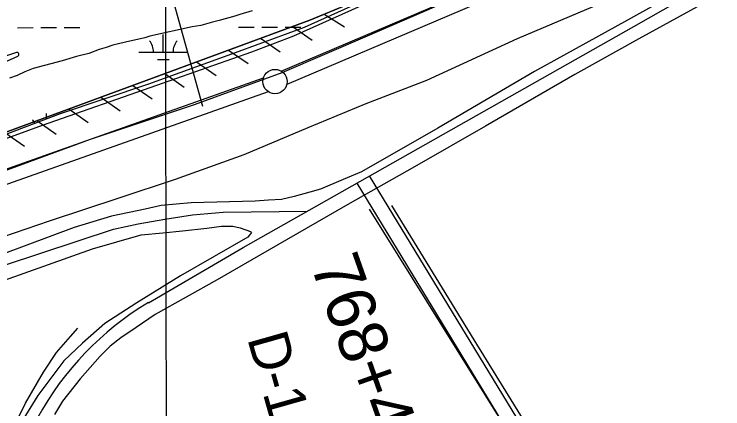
# Model space of a CAD drawing. Extents: x 3329297 to 3367176, y 649250 to 674653.
# Drawn here: x 3338371 to 3339828, y 657903 to 658714 of the extents above; entities that cross this region are included whole.
import ezdxf

# ---------------------------------------------------------------- set-up
doc = ezdxf.new("R2010")
doc.units = 0
for name, color, linetype in [('V-FLOD-BASE', 7, 'Continuous'), ('V-GRID-MAJR', 7, 'Continuous'), ('V-LEVE-TOET', 7, 'Continuous'), ('V-RIVR-RANG', 7, 'Continuous'), ('V-RIVR-RANG-IDEN', 7, 'Continuous'), ('V-ROAD-CNTR', 7, 'Continuous'), ('V-RRAP-FSHR', 7, 'Continuous'), ('V-SITE-VEGE', 7, 'Continuous'), ('V-SURV-IDEN', 7, 'Continuous'), ('V-SURV-LINE', 7, 'Continuous'), ('V-TOPO-MINR', 7, 'Continuous'), ('V-TOPO-SHOR', 7, 'Continuous'), ('V-UTIL-LINE', 7, 'Continuous'), ('V-WETL-SWMP', 7, 'Continuous')]:
    doc.layers.add(name, color=color, linetype=linetype)

msp = doc.modelspace()

# ---------------------------------------------------------------- linework, layer by layer
at = {"layer": 'V-FLOD-BASE'}
msp.add_lwpolyline([(3339831.2, 658985.3), (3339444.7, 658816.9), (3339285.2, 658751.1), (3339096.8, 658669), (3338921.4, 658593.7), (3338741.3, 658527.9), (3338527.5, 658456.9), (3338316.4, 658379)], dxfattribs=at)
at = {"layer": 'V-GRID-MAJR'}
msp.add_spline([(3338689.6, 654642), (3338679.9, 660701.5), (3338670.2, 666762.9), (3338660.5, 672824.3), (3338660.5, 672826.2)], degree=3, dxfattribs=at)
at = {"layer": 'V-LEVE-TOET'}
for points in [[(3339980.3, 659135.9), (3339764.3, 659023.1), (3339602.8, 658953.2), (3339466, 658898.2), (3339314.7, 658835.2), (3339144.2, 658759.1), (3338945.5, 658668.8), (3338858.8, 658636.3), (3338663.7, 658567.9), (3338428.6, 658485.4), (3338272.6, 658428.5)], [(3337347.7, 657889.5), (3337498.3, 657954), (3337734.7, 658038), (3337857.1, 658081.3), (3337985.6, 658125.3), (3338107.2, 658169.3), (3338232.3, 658214.7), (3338323.1, 658247.9), (3338444, 658289.1), (3338587, 658336.5), (3338703.1, 658375), (3338844, 658425.8), (3338975.3, 658481.5), (3339094.9, 658530.3), (3339219.4, 658578.4), (3339405.7, 658664), (3339548, 658724.3), (3339673.2, 658778), (3339779.1, 658825.5), (3339896, 658888.7)]]:
    msp.add_lwpolyline(points, dxfattribs=at)
at = {"layer": 'V-RIVR-RANG'}
msp.add_line((3338759.2, 658524.2), (3338393.7, 659834.2), dxfattribs=at)
at = {"layer": 'V-ROAD-CNTR'}
for points in [[(3338647.3, 658121.1), (3338841.9, 658234.5), (3339644.6, 658688.8), (3340485.2, 659167.2), (3340773.9, 659331.5), (3340810.3, 659351.5), (3340850.5, 659375.4), (3340878.6, 659393.7), (3340909, 659414.5), (3340942.4, 659438.6), (3340978, 659465.8), (3341041.4, 659518.3), (3341246.7, 659703.2), (3341943.9, 660321.4), (3342315.6, 660652)], [(3340007.6, 656892.7), (3339101.7, 658382.1)], [(3339982, 656877.1), (3339076.1, 658366.5)], [(3338278.1, 658173.9), (3338575.8, 658272.4), (3338626.5, 658283.4), (3338680.7, 658293.1), (3338738.1, 658302), (3338801.1, 658307), (3338973.3, 658308.9)]]:
    msp.add_lwpolyline(points, dxfattribs=at)
msp.add_arc((3338963.1, 657589.7), 618.2, 120.7218, 151.5395, dxfattribs=at)
at = {"layer": 'V-RRAP-FSHR'}
for p, q in [((3339008.7, 658714.1), (3339049.9, 658687.9)), ((3338943.5, 658688.7), (3338983.6, 658660.9)), ((3338877.8, 658664.6), (3338917.9, 658636.7)), ((3338812.1, 658640.4), (3338852.2, 658612.5)), ((3338746.4, 658616.2), (3338786.5, 658588.3)), ((3338680.7, 658592), (3338720.8, 658564.1)), ((3338615, 658567.8), (3338655.1, 658540)), ((3338549.3, 658543.6), (3338589.4, 658515.8)), ((3338483.6, 658519.5), (3338523.7, 658491.6)), ((3338417.9, 658495.3), (3338458, 658467.4)), ((3338352.2, 658471.1), (3338392.3, 658443.2))]:
    msp.add_line(p, q, dxfattribs=at)
msp.add_lwpolyline([(3339451.4, 658898), (3338979.1, 658701.8), (3338279.9, 658444.5), (3338200.8, 658391), (3337855, 658267.6), (3337672.9, 658222.1), (3337436.3, 658138.6)], dxfattribs=at)
at = {"layer": 'V-SITE-VEGE'}
msp.add_lwpolyline([(3338860.2, 658721.2), (3338835.3, 658713.4), (3338825.1, 658710.1), (3338792.4, 658701.2), (3338778.8, 658697.9), (3338755.1, 658691.2), (3338737, 658687.9), (3338650, 658669.1), (3338639.8, 658665.8), (3338600.3, 658656.9), (3338574.3, 658650.3), (3338560.7, 658645.9), (3338546, 658641.4), (3338524.5, 658633.6), (3338499.7, 658627), (3338470.3, 658618.1), (3338410.4, 658602.6), (3338393.4, 658595.9), (3338377.6, 658588), (3338361.8, 658582.5)], dxfattribs=at)
at = {"layer": 'V-SURV-LINE'}
for points in [[(3338919.9, 658597.3), (3339811.2, 658976.9)], [(3339823, 658949.3), (3338931.6, 658569.7)], [(3337136.8, 657964), (3338883.5, 658583.2)], [(3338893.5, 658554.9), (3337146.9, 657935.7)]]:
    msp.add_lwpolyline(points, dxfattribs=at)
msp.add_circle((3338907.3, 658575.7), 25, dxfattribs=at)
at = {"layer": 'V-TOPO-MINR'}
for points in [[(3338380.8, 658629.8), (3338381.1, 658631.3), (3338380.9, 658633), (3338380, 658634.3), (3338378.9, 658635.3), (3338377.5, 658635.6), (3338375.9, 658635.5), (3338288.1, 658606.7)], [(3338292.1, 658588.9), (3338378.6, 658627.6), (3338380.8, 658629.8)]]:
    msp.add_lwpolyline(points, dxfattribs=at)
at = {"layer": 'V-TOPO-SHOR'}
for points in [[(3339981.6, 658897.8), (3339819.9, 658807.3), (3339632, 658701.8), (3339440.7, 658596.3), (3339241.8, 658479.9), (3339084.9, 658390.1), (3339047.8, 658374.5), (3339001, 658354.8), (3338979, 658348.1), (3338946.7, 658339.3), (3338920.6, 658333.2), (3338893.8, 658332), (3338866.4, 658330.1), (3338735.3, 658326.6), (3338673.5, 658320.7), (3338640.5, 658313.3), (3338571.1, 658299.2), (3338494.8, 658275.6), (3338346.3, 658220), (3338263.9, 658194.3), (3338121.6, 658144.2)], [(3339975, 658843.8), (3339803.7, 658745.8), (3339655, 658663.5), (3339523.6, 658590), (3339339.8, 658483.8), (3339194, 658400.1), (3339057, 658323.2), (3338931.1, 658250.4), (3338788.6, 658168), (3338661.3, 658096.6), (3338622.1, 658070), (3338590.4, 658048.9), (3338569, 658031.8), (3338548.3, 658011.3), (3338506.9, 657964.8), (3338470.4, 657918.3), (3338454.4, 657891)], [(3343419.6, 655847.5), (3342344.4, 655615), (3341860.6, 655498.9), (3341676.4, 655452.4), (3340989, 655297.5), (3340634.5, 655888.4), (3340048.9, 656836.1), (3339463.1, 657806.8), (3339316.7, 658044.7), (3339147.2, 658320.9)], [(3339101.1, 658313.2), (3339667.5, 657403.8), (3340122.2, 656651.8), (3340723.3, 655688.8), (3340966, 655293.6), (3340793.2, 655254.8), (3340685.8, 655197), (3340620.6, 655146.9), (3340578.4, 655112.3), (3340398.2, 654900.7)], [(3338246.9, 658048.9), (3338229.5, 658106.5), (3338231.4, 658119.9), (3338237.2, 658125.7), (3338260.2, 658135.4), (3338532.7, 658231.9), (3338632.6, 658260.9), (3338676.7, 658264.8), (3338717, 658268.8), (3338767, 658274.6), (3338797.7, 658278.5), (3338820.7, 658278.6), (3338836.1, 658274.7), (3338857.3, 658267.1), (3338859.2, 658265.2), (3338851.5, 658255.6), (3338713.4, 658176.6), (3338623.2, 658120.7), (3338558, 658078.3), (3338512, 658037.9), (3338473.6, 658001.3), (3338420, 657930.2), (3338389.3, 657880.2)], [(3338308.8, 657807), (3338349.1, 657810.9), (3338372.1, 657868.6), (3338395, 657914.7), (3338431.4, 657978.2), (3338458.2, 658018.6), (3338487, 658051.3), (3338502.3, 658068.6)]]:
    msp.add_lwpolyline(points, dxfattribs=at)
at = {"layer": 'V-UTIL-LINE'}
msp.add_lwpolyline([(3337436.3, 658138.6), (3337672.9, 658222.1), (3337855, 658267.6), (3338200.8, 658391), (3338279.9, 658444.5), (3338979.1, 658701.8), (3339577.2, 658950.3), (3339741.9, 659021.7), (3339994.8, 659155.2), (3340766.6, 659590.2), (3341329.8, 660088.4), (3341632.2, 660358.8), (3342178.2, 660842.1), (3342515.8, 661504), (3342751.2, 661989.4), (3343057.2, 662738.8), (3343121.4, 662899.3), (3343150.6, 662991.8), (3343161.5, 663146), (3343214.5, 663762.7), (3343263.8, 664509.6)], dxfattribs=at)
at = {"layer": 'V-WETL-SWMP'}
for p, q in [((3339162.7, 658775.4), (3338967.4, 658686.5)), ((3338378.4, 658686.4), (3338410.4, 658686.5)), ((3338426.4, 658686.5), (3338458.4, 658686.6)), ((3338474.4, 658686.6), (3338506.4, 658686.7)), ((3338832.3, 658687.3), (3338864.3, 658687.3)), ((3338967.4, 658686.5), (3338833, 658637.4)), ((3338880.3, 658687.4), (3338912.3, 658687.4)), ((3338928.3, 658687.4), (3338960.3, 658687.5)), ((3338677.8, 658636.2), (3338677.7, 658672.2)), ((3338627.8, 658636.1), (3338727.8, 658636.3)), ((3338833, 658637.4), (3338647.4, 658570.5)), ((3338665.8, 658620.8), (3338689.8, 658620.8)), ((3338647.4, 658570.5), (3338466, 658509.2)), ((3338466, 658509.2), (3338265.2, 658434.1)), ((3338437.6, 658498.5), (3338437.6, 658509.9))]:
    msp.add_line(p, q, dxfattribs=at)
for centre, start, end in [((3338622.6, 658636.6), 359.3365, 40.8801), ((3338733.1, 658636.8), 139.3365, 180.8801), ((3338382.4, 658474.3), 26.0257, 40.8801)]:
    msp.add_arc(centre, 35.2, start, end, dxfattribs=at)

# ---------------------------------------------------------------- texts
at = {"layer": 'V-RIVR-RANG-IDEN'}
msp.add_text('D-100', height=83, rotation=285.8444, dxfattribs=at).set_placement((3338849.9, 658047.9))
at = {"layer": 'V-SURV-IDEN'}
msp.add_text('768+43.9', height=100, rotation=289.4269, dxfattribs=at).set_placement((3338979.6, 658199.7))

doc.saveas('drawing.dxf')
